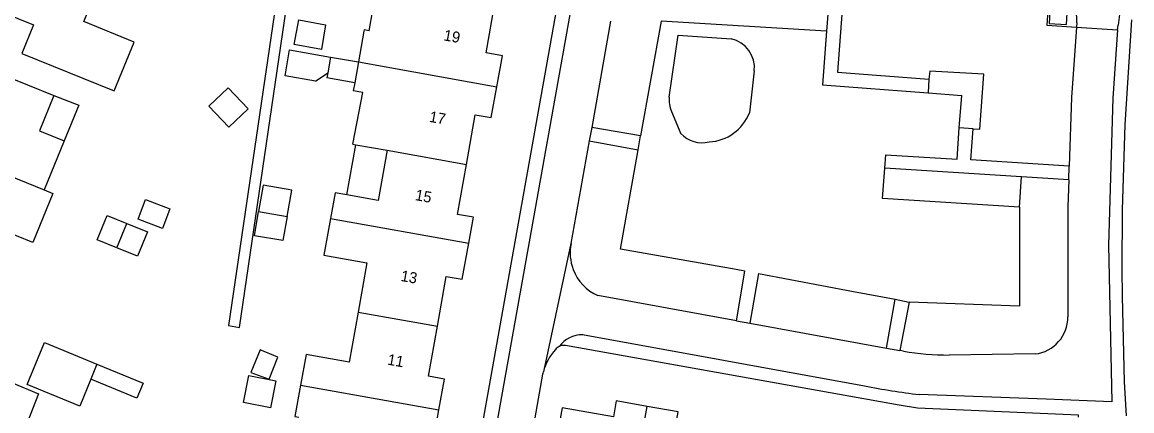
# Model space of a CAD drawing. Extents: x 194485 to 197793, y 468269 to 470822.
# Drawn here: x 196408.9 to 196530.5, y 469734.5 to 469777.1 of the extents above; entities that cross this region are included whole.
import ezdxf

# ---------------------------------------------------------------- set-up
doc = ezdxf.new("R2010")
doc.units = 0
for name, color, linetype in [('BGT grensvlak begroeid terreindeel', 7, 'Continuous'), ('BGT grensvlak gebouwinstallatie plus 1', 7, 'Continuous'), ('BGT grensvlak onbegroeid terreindeel', 7, 'Continuous'), ('BGT grensvlak overig bouwwerk uitbreiding populatie', 7, 'Continuous'), ('BGT grensvlak overig bouwwerk uitbreiding populatie LR', 7, 'Continuous'), ('BGT grensvlak pand op maaiveld', 7, 'Continuous'), ('BGT grensvlak pand op maaiveld LR', 7, 'Continuous'), ('BGT grensvlak wegdeel', 7, 'Continuous'), ('BGT tekst huisnummerreeks', 7, 'Continuous')]:
    doc.layers.add(name, color=color, linetype=linetype)

msp = doc.modelspace()

# ---------------------------------------------------------------- linework, layer by layer
at = {"layer": 'BGT grensvlak begroeid terreindeel'}
for p, q in [((196487.17, 469744.37), (196488.1, 469749.83)), ((196489.59, 469749.57), (196488.65, 469744.1))]:
    msp.add_line(p, q, dxfattribs=at)
for points in [[(196497.05, 469776.11), (196478.92, 469777.22), (196476.68, 469764.63)], [(196488.1, 469749.83), (196487.14, 469750), (196474.48, 469752.24), (196476.41, 469763.11)], [(196518.2, 469756.84), (196518.18, 469750), (196518.18, 469745.99), (196506.1, 469746.42)], [(196489.59, 469749.57), (196500, 469747.59), (196504.56, 469746.73)]]:
    msp.add_lwpolyline(points, dxfattribs=at)
at = {"layer": 'BGT grensvlak gebouwinstallatie plus 1'}
for p, q in [((196442.71, 469773.27), (196445.78, 469772.74)), ((196442.41, 469771.56), (196442.31, 469770.99)), ((196445.37, 469770.45), (196442.31, 469770.99)), ((196412.39, 469769.08), (196415.15, 469768)), ((196415.15, 469768), (196413.54, 469764.1)), ((196444.49, 469758.17), (196445.5, 469763.66)), ((196417.16, 469753.24), (196418.25, 469755.91)), ((196418.25, 469755.91), (196420.39, 469755.05)), ((196419.3, 469752.37), (196417.16, 469753.24)), ((196417.11, 469739.61), (196422.18, 469737.52)), ((196421.51, 469735.9), (196416.45, 469737.99)), ((196422.18, 469737.52), (196421.51, 469735.9))]:
    msp.add_line(p, q, dxfattribs=at)
at = {"layer": 'BGT grensvlak onbegroeid terreindeel'}
for p, q in [((196489.13, 469771.76), (196488.6, 469767.17)), ((196480.05, 469767.32), (196481.08, 469764.88)), ((196518.2, 469756.84), (196518.42, 469760.14))]:
    msp.add_line(p, q, dxfattribs=at)
for points in [[(196479.82, 469768.89), (196480.8, 469775.69), (196486.59, 469775.28)], [(196518.2, 469756.84), (196503.18, 469757.78), (196503.43, 469761.09)]]:
    msp.add_lwpolyline(points, dxfattribs=at)
for centre, radius, start, end in [((196485.9, 469772.11), 3.25, 353.7853, 77.6522), ((196482.82, 469768.54), 3.02, 173.3996, 203.7014), ((196483.91, 469769), 5.03, 273.2526, 338.6891), ((196483.44, 469767.18), 3.29, 224.2481, 283.0927)]:
    msp.add_arc(centre, radius, start, end, dxfattribs=at)
at = {"layer": 'BGT grensvlak overig bouwwerk uitbreiding populatie'}
for p, q in [((196429.38, 469767.9), (196431.5, 469769.92)), ((196431.5, 469769.92), (196433.69, 469767.62)), ((196431.57, 469765.6), (196429.38, 469767.9)), ((196433.69, 469767.62), (196431.57, 469765.6)), ((196435.34, 469759.24), (196434.84, 469756.35)), ((196438.47, 469758.69), (196435.34, 469759.24)), ((196437.96, 469755.8), (196438.47, 469758.69)), ((196421.63, 469755.5), (196422.45, 469757.66)), ((196422.45, 469757.66), (196425.13, 469756.65)), ((196425.13, 469756.65), (196424.31, 469754.48)), ((196434.37, 469753.7), (196434.84, 469756.35)), ((196437.96, 469755.8), (196437.49, 469753.16)), ((196424.31, 469754.48), (196421.63, 469755.5)), ((196437.49, 469753.16), (196434.37, 469753.7)), ((196433.18, 469735.42), (196433.77, 469738.38)), ((196433.77, 469738.38), (196436.73, 469737.79)), ((196436.73, 469737.79), (196436.14, 469734.83)), ((196436.14, 469734.83), (196433.18, 469735.42))]:
    msp.add_line(p, q, dxfattribs=at)
at = {"layer": 'BGT grensvlak overig bouwwerk uitbreiding populatie LR'}
msp.add_line((196434.84, 469756.35), (196437.96, 469755.8), dxfattribs=at)
at = {"layer": 'BGT grensvlak pand op maaiveld'}
for p, q in [((196446.38, 469776.12), (196445.78, 469772.74)), ((196446.41, 469776.26), (196446.38, 469776.12)), ((196446.95, 469776.16), (196446.41, 469776.26)), ((196442.71, 469773.27), (196442.41, 469771.56)), ((196445.78, 469772.74), (196445.37, 469770.45)), ((196441.08, 469770.62), (196442.41, 469771.56)), ((196445.37, 469770.45), (196445.21, 469769.57)), ((196413.54, 469764.1), (196411.36, 469758.71)), ((196445.17, 469763.72), (196445.5, 469763.66)), ((196445.5, 469763.66), (196448.92, 469763.06)), ((196419.3, 469752.37), (196420.39, 469755.05)), ((196420.39, 469755.05), (196422.68, 469754.12)), ((196422.68, 469754.12), (196421.59, 469751.45)), ((196421.59, 469751.45), (196419.3, 469752.37)), ((196417.11, 469739.61), (196416.45, 469737.99)), ((196416.45, 469737.99), (196415.24, 469735)), ((196415.24, 469735), (196409.49, 469737.38))]:
    msp.add_line(p, q, dxfattribs=at)
for points in [[(196405, 469778.91), (196410.19, 469776.82), (196408.91, 469773.66), (196419.03, 469769.57), (196421.19, 469774.93), (196415.71, 469777.16), (196417.29, 469781.04), (196416.61, 469781.32)], [(196446.95, 469776.16), (196447.74, 469780.72), (196448.81, 469781.4), (196451.9, 469780.92)], [(196460.93, 469770.03), (196461.54, 469773.42), (196459.78, 469773.74), (196460.76, 469779.36), (196452.1, 469780.88)], [(196438.74, 469774.66), (196439.23, 469777.37), (196442.18, 469776.8), (196441.72, 469774.11), (196438.74, 469774.66)], [(196441.08, 469770.62), (196437.73, 469771.21), (196438.23, 469774.06), (196442.71, 469773.27)], [(196404.06, 469761.67), (196405.34, 469764.81), (196400.15, 469766.91), (196401.57, 469770.43), (196402.68, 469769.98), (196403.73, 469772.58), (196412.39, 469769.08)], [(196412.39, 469769.08), (196410.82, 469765.19), (196413.54, 469764.1)], [(196445.17, 469763.72), (196446.24, 469769.39), (196445.21, 469769.57)], [(196457.6, 469761.5), (196458.57, 469766.96), (196460.32, 469766.65), (196460.93, 469770.03)], [(196448.92, 469763.06), (196447.94, 469757.55), (196444.49, 469758.17)], [(196411.36, 469758.71), (196412.29, 469758.33), (196410.12, 469752.96), (196406.49, 469754.43), (196404.92, 469750.54), (196396.23, 469754.04), (196397.28, 469756.66), (196396.17, 469757.11), (196397.59, 469760.63), (196402.78, 469758.52), (196404.06, 469761.67)], [(196457.86, 469752.87), (196458.37, 469755.73), (196456.62, 469756.04), (196457.6, 469761.5)], [(196444.49, 469758.17), (196443.21, 469758.4), (196442.71, 469755.58)], [(196442.71, 469755.58), (196441.99, 469751.58), (196446.7, 469750.74), (196445.73, 469745.33)], [(196454.42, 469743.77), (196455.4, 469749.23), (196457.15, 469748.92), (196457.86, 469752.87)], [(196445.73, 469745.33), (196444.74, 469739.83), (196440.04, 469740.67), (196439.44, 469737.31)], [(196454.59, 469734.6), (196455.2, 469737.99), (196453.44, 469738.31), (196454.42, 469743.77)], [(196409.49, 469737.38), (196411.37, 469741.99), (196417.11, 469739.61)], [(196433.97, 469738.69), (196436, 469737.98), (196436.95, 469740.4), (196435, 469741.18), (196433.97, 469738.69)], [(196406.5, 469734.41), (196407.76, 469737.57), (196407.78, 469737.61), (196410.74, 469736.35), (196409.47, 469733.2)], [(196439.44, 469737.31), (196438.82, 469733.89), (196439.26, 469733.82)], [(196477.41, 469734.99), (196474.02, 469735.6), (196473.71, 469733.83), (196468.08, 469734.82), (196466.53, 469726.16), (196472.12, 469725.14), (196471.26, 469720.44), (196474.67, 469719.83)], [(196485.94, 469731.62), (196480.48, 469732.6), (196480.8, 469734.38), (196477.41, 469734.99)], [(196451.25, 469726.05), (196452.23, 469731.52), (196453.98, 469731.2), (196454.59, 469734.6)]]:
    msp.add_lwpolyline(points, dxfattribs=at)
at = {"layer": 'BGT grensvlak pand op maaiveld LR'}
for p, q in [((196445.78, 469772.74), (196460.93, 469770.03)), ((196448.92, 469763.06), (196457.6, 469761.5)), ((196404.06, 469761.67), (196411.36, 469758.71)), ((196442.71, 469755.58), (196457.86, 469752.87)), ((196445.73, 469745.33), (196454.42, 469743.77)), ((196439.44, 469737.31), (196454.59, 469734.6)), ((196474.67, 469719.83), (196477.41, 469734.99))]:
    msp.add_line(p, q, dxfattribs=at)
at = {"layer": 'BGT grensvlak wegdeel'}
for p, q in [((196497.44, 469781.5), (196497.05, 469776.11)), ((196452.85, 469696.59), (196467.75, 469779.98)), ((196524.46, 469777.04), (196524.42, 469778.54)), ((196529.18, 469778.22), (196528.98, 469776.76)), ((196473.4, 469777.21), (196471.32, 469765.56)), ((196524.46, 469777.04), (196524.44, 469776.56)), ((196524.44, 469776.56), (196528.93, 469776.26)), ((196528.93, 469776.26), (196528.98, 469776.76)), ((196508.27, 469770.86), (196508.17, 469769.35)), ((196508.17, 469769.35), (196511.86, 469769.06)), ((196511.59, 469765.54), (196511.86, 469769.06)), ((196471.32, 469765.56), (196471.06, 469764.1)), ((196476.68, 469764.63), (196471.32, 469765.56)), ((196513.11, 469765.43), (196511.59, 469765.54)), ((196476.41, 469763.11), (196476.68, 469764.63)), ((196471.06, 469764.1), (196469.05, 469752.83)), ((196471.06, 469764.1), (196476.41, 469763.11)), ((196518.42, 469760.14), (196503.43, 469761.09)), ((196523.57, 469759.81), (196523.62, 469761.33)), ((196523.57, 469759.81), (196518.42, 469760.14)), ((196469.05, 469752.83), (196466.04, 469738.79)), ((196487.17, 469744.37), (196472, 469747.13)), ((196503.62, 469741.38), (196504.56, 469746.73)), ((196504.56, 469746.73), (196506.1, 469746.42)), ((196506.1, 469746.42), (196505.08, 469741.11)), ((196487.17, 469744.37), (196488.65, 469744.1)), ((196488.65, 469744.1), (196503.62, 469741.38)), ((196501.2, 469737.22), (196470.33, 469742.84)), ((196503.62, 469741.38), (196505.08, 469741.11)), ((196505.46, 469741.04), (196505.08, 469741.11)), ((196519.89, 469740.74), (196510.47, 469740.62))]:
    msp.add_line(p, q, dxfattribs=at)
for points in [[(196437.63, 469785.35), (196431.53, 469743.84), (196432.73, 469743.65), (196438.86, 469785.26)], [(196498.97, 469781.4), (196498.25, 469771.64), (196508.27, 469770.86)], [(196521.38, 469780.03), (196521.18, 469776.76), (196524.44, 469776.56)], [(196523.45, 469778.74), (196521.55, 469778.85), (196521.43, 469776.96), (196523.33, 469776.84), (196523.45, 469778.74)], [(196468.93, 469777.95), (196460.29, 469729.53), (196460.19, 469729.05)], [(196524.44, 469776.56), (196523.88, 469768.86), (196523.62, 469761.33)], [(196529.89, 469733.94), (196529.7, 469737.7), (196529.47, 469747.09), (196529.44, 469750), (196529.47, 469756.52), (196529.76, 469765.86), (196530.49, 469777.35)], [(196497.05, 469776.11), (196496.62, 469770.25), (196508.17, 469769.35)], [(196528.93, 469776.26), (196528.42, 469768.77), (196527.95, 469752.67), (196528.28, 469735.49), (196521.1, 469735.79), (196507.2, 469736.28)], [(196513.11, 469765.43), (196513.85, 469765.37), (196514.29, 469771.42), (196508.35, 469771.73), (196508.27, 469770.86)], [(196503.43, 469761.09), (196503.55, 469762.58), (196511.34, 469762.1), (196511.59, 469765.54)], [(196523.62, 469761.33), (196512.86, 469762.01), (196513.11, 469765.43)], [(196523.57, 469759.81), (196523.47, 469756.85), (196523.48, 469744.82)], [(196507.02, 469734.79), (196504.99, 469735.13), (196468.45, 469741.66)], [(196464.17, 469728.34), (196465.98, 469738.52), (196466.01, 469738.65), (196466.04, 469738.79)], [(196524.65, 469733.8), (196524.63, 469734.04), (196507.02, 469734.79)]]:
    msp.add_lwpolyline(points, dxfattribs=at)
for centre, radius, start, end in [((196474.15, 469751.83), 5.19, 168.9145, 200.596), ((196474.09, 469751.82), 5.13, 200.7805, 245.9733), ((196519.42, 469744.77), 4.06, 276.5982, 0.703), ((196470.3, 469739.68), 3.16, 89.3753, 143.3434), ((196471.29, 469737.52), 5.4, 136.8216, 166.4052), ((196468.25, 469740.58), 1.1, 116.0942, 144.835), ((196468.24, 469740.59), 1.09, 79.3465, 116.0634), ((196510.48, 469770.89), 30.27, 260.4671, 269.9866), ((196519.93, 469836.69), 101.21, 259.337, 262.7747)]:
    msp.add_arc(centre, radius, start, end, dxfattribs=at)

# ---------------------------------------------------------------- texts
at = {"layer": 'BGT tekst huisnummerreeks'}
for s, rotation, p in [('19', 349.9, (196455.04, 469775.12)), ('17', 349.9, (196453.46, 469766.19)), ('15', 349.8, (196451.92, 469757.61)), ('13', 349.8, (196450.34, 469748.75)), ('11', 349.9, (196448.88, 469739.58))]:
    msp.add_text(s, height=1.2, rotation=rotation, dxfattribs=at).set_placement(p)

doc.saveas('drawing.dxf')
